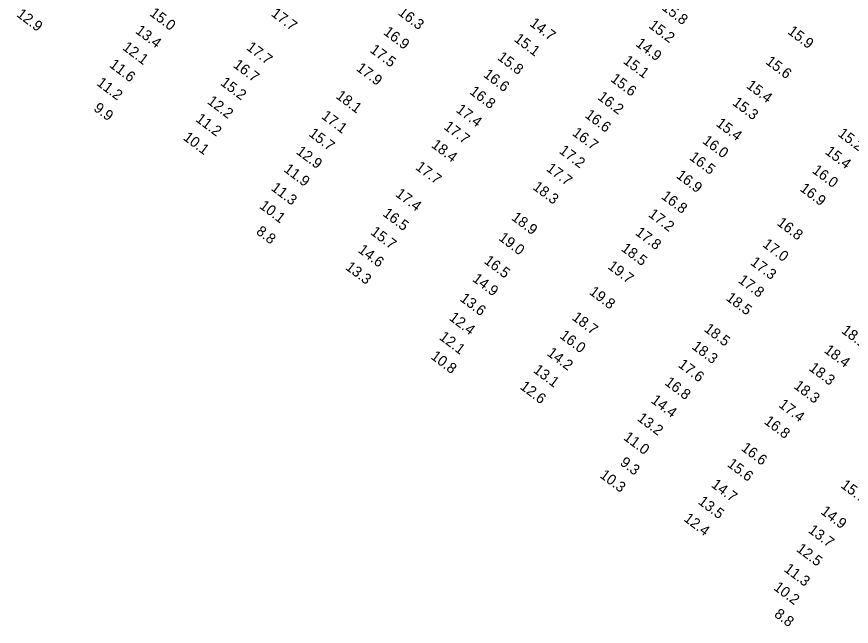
# Model space of a CAD drawing. Extents: x 1023796 to 1112670, y 656573 to 837340.
# Drawn here: x 1033813 to 1034211.3, y 785897.5 to 786188.2 of the extents above; entities that cross this region are included whole.
import ezdxf

# ---------------------------------------------------------------- set-up
doc = ezdxf.new("R2010")
doc.units = 0
doc.layers.add('V-TOPO-SOUN', color=7, linetype='Continuous')

msp = doc.modelspace()

# ---------------------------------------------------------------- texts
at = {"layer": 'V-TOPO-SOUN'}
for s, p in [('12.9 ', (1033812.63, 786188.64)), ('15.0 ', (1033876.12, 786189.08)), ('17.7 ', (1033934.11, 786188.94)), ('16.3 ', (1033994.66, 786189.46)), ('15.8 ', (1034120.57, 786191.82)), ('13.4 ', (1033869.32, 786180.73)), ('14.7 ', (1034057.48, 786184.23)), ('15.2 ', (1034114.28, 786183.26)), ('15.9 ', (1034180.57, 786180.43)), ('16.9 ', (1033987.69, 786180.09)), ('15.1 ', (1034050.05, 786176.82)), ('12.1 ', (1033863.15, 786172.83)), ('17.7 ', (1033922.29, 786172.82)), ('14.9 ', (1034108.05, 786174.57)), ('17.5 ', (1033981.25, 786171.62)), ('11.6 ', (1033856.9, 786164.53)), ('16.7 ', (1033916.01, 786164.45)), ('15.8 ', (1034042.1, 786168.06)), ('15.1 ', (1034102.11, 786166.33)), ('15.6 ', (1034170.05, 786166.06)), ('17.9 ', (1033974.71, 786162.87)), ('16.6 ', (1034035.38, 786159.86)), ('15.6 ', (1034096.05, 786157.73)), ('11.2 ', (1033850.83, 786155.85)), ('15.2 ', (1033909.91, 786155.95)), ('15.4 ', (1034160.86, 786154.6)), ('18.1 ', (1033964.99, 786149.67)), ('16.8 ', (1034028.79, 786151.74)), ('16.2 ', (1034089.92, 786149.1)), ('12.2 ', (1033903.64, 786147.08)), ('15.3 ', (1034154.22, 786146.47)), ('9.9', (1033849.38, 786143.77)), ('17.4 ', (1034022.34, 786143.09)), ('16.6 ', (1034083.83, 786140.53)), ('11.2 ', (1033898.07, 786138.64)), ('17.1 ', (1033958.08, 786140.03)), ('15.4 ', (1034146.41, 786136.5)), ('17.7 ', (1034016.47, 786134.95)), ('10.1 ', (1033892.15, 786129.84)), ('15.7 ', (1033952.05, 786131.66)), ('16.7 ', (1034077.8, 786132.01)), ('15.2 ', (1034204.57, 786131.64)), ('18.4 ', (1034010.54, 786126.28)), ('16.0 ', (1034139.93, 786128.24)), ('12.9 ', (1033946.05, 786123.17)), ('17.2 ', (1034071.54, 786123.5)), ('15.4 ', (1034198.47, 786123.1)), ('16.5 ', (1034133.66, 786120.39)), ('11.9 ', (1033940.12, 786114.69)), ('17.7 ', (1034002.98, 786115.72)), ('17.7 ', (1034065.4, 786115.06)), ('16.0 ', (1034192.28, 786114.14)), ('16.9 ', (1034127.42, 786111.71)), ('11.3 ', (1033934.07, 786105.78)), ('18.3 ', (1034058.94, 786106.24)), ('16.9 ', (1034186.44, 786105.49)), ('17.4 ', (1033993.41, 786102.93)), ('16.8 ', (1034120.29, 786101.78)), ('10.1 ', (1033928.51, 786097.24)), ('16.5 ', (1033987.37, 786093.59)), ('17.2 ', (1034114.12, 786093.2)), ('18.9 ', (1034048.78, 786091.66)), ('16.8 ', (1034175.48, 786089.14)), ('8.8', (1033926.91, 786084.96)), ('15.7 ', (1033981.5, 786084.74)), ('19.0 ', (1034042.65, 786081.99)), ('17.8 ', (1034107.88, 786084.52)), ('18.5 ', (1034101.13, 786076.9)), ('17.0 ', (1034168.61, 786078.89)), ('14.6 ', (1033975.55, 786076.2)), ('16.5 ', (1034035.7, 786071)), ('17.3 ', (1034162.83, 786070.3)), ('13.3 ', (1033969.55, 786068)), ('19.7 ', (1034094.72, 786068.39)), ('14.9 ', (1034030.13, 786062.42)), ('17.8 ', (1034156.99, 786061.79)), ('13.6 ', (1034024.2, 786053.03)), ('19.8 ', (1034085.89, 786056.21)), ('18.5 ', (1034151.14, 786053.36)), ('12.4 ', (1034019.02, 786043.89)), ('18.7 ', (1034077.68, 786044.01)), ('18.5 ', (1034140.72, 786038.51)), ('18.1 ', (1034206.21, 786037.78)), ('12.1 ', (1034014.31, 786034.65)), ('16.0 ', (1034071.81, 786035.31)), ('18.3 ', (1034134.87, 786030.13)), ('10.8 ', (1034010.26, 786025.42)), ('14.2 ', (1034065.75, 786027.02)), ('18.4 ', (1034197.97, 786028.39)), ('17.6 ', (1034128.33, 786021.47)), ('13.1 ', (1034059.17, 786018.92)), ('18.3 ', (1034190.76, 786019.88)), ('16.8 ', (1034121.92, 786013.01)), ('12.6 ', (1034052.85, 786011.04)), ('18.3 ', (1034183.54, 786011.31)), ('14.4 ', (1034115.34, 786004.49)), ('17.4 ', (1034176.3, 786002.4)), ('13.2 ', (1034108.8, 785995.95)), ('16.8 ', (1034169.35, 785994.47)), ('11.0 ', (1034102.24, 785986.82)), ('16.6 ', (1034158.39, 785981.74)), ('9.3', (1034100.58, 785974.78)), ('15.6 ', (1034151.75, 785974.07)), ('10.3 ', (1034090.93, 785968.81)), ('14.7 ', (1034144.13, 785964.26)), ('15.7 ', (1034205.91, 785964.01)), ('13.5 ', (1034137.88, 785956.19)), ('14.9 ', (1034196.33, 785951.49)), ('12.4 ', (1034130.99, 785948.06)), ('13.7 ', (1034190.37, 785942.57)), ('12.5 ', (1034184.75, 785933.61)), ('11.3 ', (1034178.85, 785924)), ('10.2 ', (1034173.86, 785915.25)), ('8.8', (1034174.17, 785902.46))]:
    msp.add_text(s, height=5, rotation=323, dxfattribs=at).set_placement(p)

doc.saveas('drawing.dxf')
